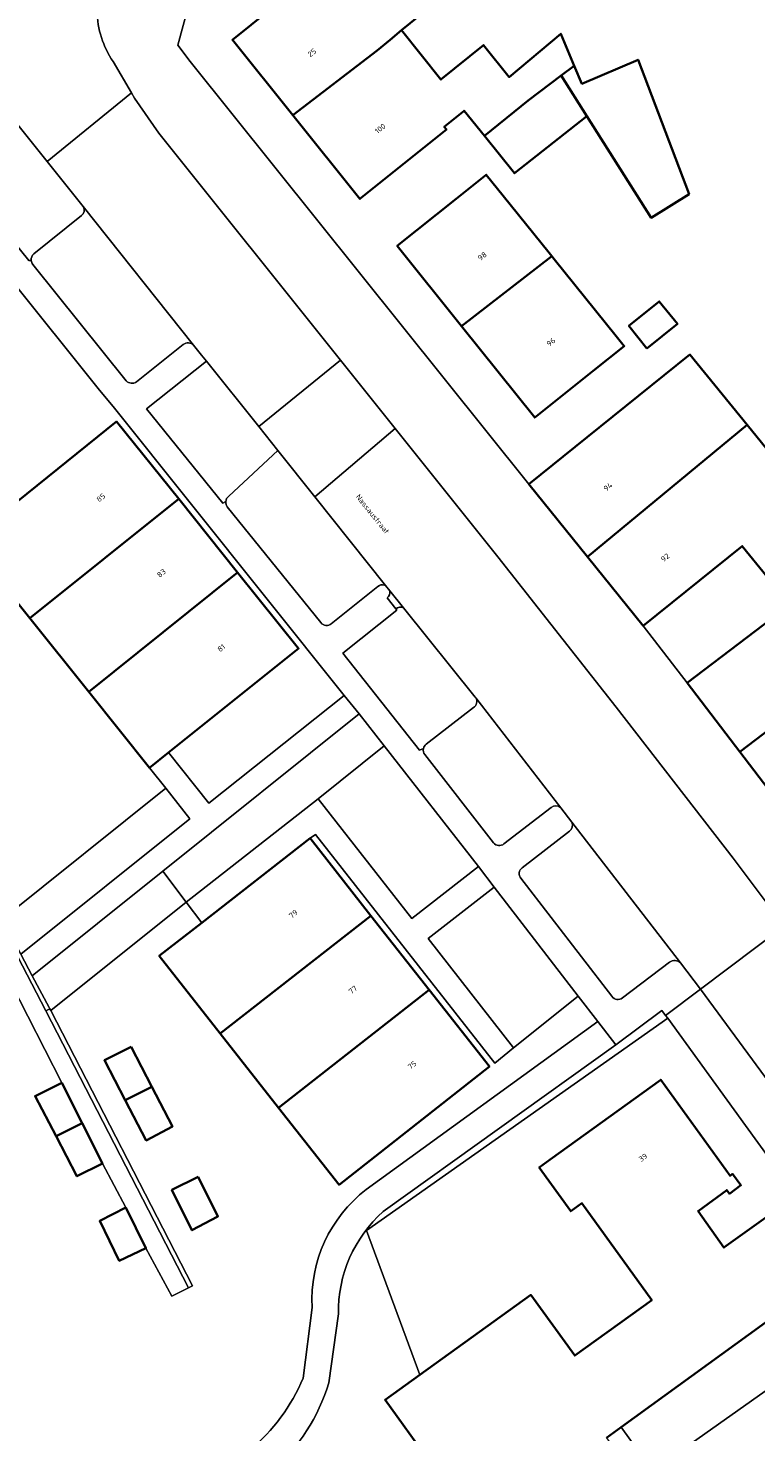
# Model space of a CAD drawing. Header units: metres. Extents: x 197700 to 204338, y 317132 to 325229.
# Tile 842 of 1056: x 202667 to 202715, y 320606 to 320699. Entities that reach past the tile are written whole.
import ezdxf
from ezdxf.enums import TextEntityAlignment as Align

# ---------------------------------------------------------------- set-up
doc = ezdxf.new("R2010")
doc.units = ezdxf.units.M
for name, color, linetype, lineweight in [('B-WE-GR-BEPLANTING_CULTUUR_HEESTERS-GV', 90, 'Continuous', 18), ('B-WE-GR-BEPLANTING_CULTUUR_ROOS-GV', 90, 'Continuous', 18), ('B-WE-GR-BEPLANTING_CULTUUR_VASTE PLANTENVAK-GV', 90, 'Continuous', 18), ('B-WE-IE-TERREINAFSCHEIDING_KUNSTMATIG_HEKWERK-G', 20, 'IE-TERREINAFSCHEIDING-KUNSTMATIG', 18), ('B-WE-OG-BEBOUWING-GV', 7, 'Continuous', 35), ('B-WE-OG-BEBOUWING-T18', 10, 'Continuous', 18), ('B-WE-OG-TERREIN_CULTUURSCHEIDING-GV', 7, 'Continuous', 18), ('B-WE-OG-TERREIN_ERF-GV', 7, 'Continuous', 18), ('B-WE-OG-TOPOGRAFIE-T18', 10, 'Continuous', 18), ('B-WE-VH-VERHARDING_ASFALT-GV', 252, 'Continuous', 18), ('B-WE-VH-VERHARDING_BEDRIJFSVLOERPLAAT-GV', 252, 'Continuous', 18), ('B-WE-VH-VERHARDING_BETONSTRAATSTEEN-GV', 252, 'Continuous', 18), ('B-WE-VH-VERHARDING_HALFVERHARDING_GRIND-GV', 252, 'Continuous', 18), ('B-WE-VH-VERHARDING_STRAATBAKSTEEN-GV', 252, 'Continuous', 18), ('B-WE-VH-VERHARDING_TEGEL-GV', 252, 'Continuous', 18)]:
    doc.layers.add(name, color=color, linetype=linetype, lineweight=lineweight)
doc.styles.add('NLCS-ISO-M200-T18', font='NLCS-ISO.ttf', dxfattribs={"height": 0.36})
doc.linetypes.add('IE-TERREINAFSCHEIDING-KUNSTMATIG', pattern='A,4,[82,NLCS.SHX,S=0.75,R=90,X=0,Y=0],4,-2', length=10)

msp = doc.modelspace()

# ---------------------------------------------------------------- linework, layer by layer
at = {"layer": 'B-WE-GR-BEPLANTING_CULTUUR_HEESTERS-GV'}
for points in [[(202656.197, 320697.097), (202656.524, 320697.238), (202660.66, 320691.546), (202666.889, 320683.836), (202667.054, 320683.852)], [(202670.518, 320687.445), (202668.112, 320690.469), (202663.614, 320696.061)], [(202667.226, 320684.299), (202670.407, 320686.848)], [(202682.239, 320672.755), (202678.756, 320677.129), (202674.751, 320673.924), (202679.838, 320667.63), (202680.035, 320667.733)], [(202680.234, 320668.087), (202683.518, 320671.149), (202682.239, 320672.755)], [(202691.396, 320660.57), (202691.455, 320660.483), (202687.856, 320657.612), (202692.98, 320651.132), (202693.235, 320651.232)], [(202696.73, 320654.624), (202696.697, 320654.667), (202691.898, 320660.637)], [(202693.406, 320651.515), (202696.578, 320653.963)], [(202717.084, 320613.597), (202716.964, 320613.511), (202706.444, 320605.881), (202708.529, 320602.967), (202718.638, 320610.118)]]:
    msp.add_lwpolyline(points, dxfattribs=at)
for points in [[(202670.407, 320686.848, 0.410219), (202670.518, 320687.445)], [(202667.054, 320683.852, -0.241193), (202667.226, 320684.299)], [(202680.035, 320667.733, -0.217862), (202680.234, 320668.087)], [(202691.898, 320660.637, 0.26892), (202691.396, 320660.57)], [(202696.578, 320653.963, 0.400156), (202696.73, 320654.624)], [(202693.235, 320651.232, -0.165961), (202693.406, 320651.515)]]:
    msp.add_lwpolyline(points, format="xyb", dxfattribs=at)
at = {"layer": 'B-WE-GR-BEPLANTING_CULTUUR_ROOS-GV'}
for points in [[(202665.149, 320639.846), (202666.361, 320637.481), (202677.642, 320646.528), (202676.027, 320648.576)], [(202667.118, 320636.033), (202668.244, 320633.924), (202668.291, 320633.833), (202668.351, 320633.716), (202677.386, 320640.967), (202675.833, 320643.027)]]:
    msp.add_lwpolyline(points, close=True, dxfattribs=at)
at = {"layer": 'B-WE-GR-BEPLANTING_CULTUUR_VASTE PLANTENVAK-GV'}
for points in [[(202696.914, 320643.342), (202690.612, 320651.406), (202686.198, 320647.863), (202692.467, 320639.884)], [(202703.572, 320634.689), (202697.961, 320641.975), (202693.538, 320638.545), (202699.25, 320631.23)]]:
    msp.add_lwpolyline(points, close=True, dxfattribs=at)
at = {"layer": 'B-WE-IE-TERREINAFSCHEIDING_KUNSTMATIG_HEKWERK-G'}
msp.add_lwpolyline([(202692.988, 320609.369), (202689.442, 320619.03), (202709.548, 320633.212)], dxfattribs=at)
at = {"layer": 'B-WE-OG-BEBOUWING-GV'}
for points in [[(202684.511, 320693.55), (202690.134, 320697.884), (202691.01, 320698.598), (202691.763, 320699.25), (202693.496, 320700.643), (202692.386, 320702.012), (202689.219, 320705.917), (202686.609, 320703.8), (202686.717, 320703.625), (202680.475, 320698.585)], [(202702.431, 320696.201), (202703.307, 320696.861), (202702.415, 320698.999), (202698.96, 320696.102), (202697.244, 320698.238), (202694.397, 320695.942), (202691.763, 320699.25), (202691.01, 320698.598), (202690.134, 320697.884), (202684.511, 320693.55), (202688.99, 320687.963), (202692.891, 320691.091), (202694.765, 320692.593), (202694.625, 320692.779), (202695.948, 320693.857), (202697.3, 320692.181), (202700.219, 320694.535)], [(202704.152, 320693.495), (202708.443, 320686.705), (202710.969, 320688.28), (202707.568, 320697.26), (202703.814, 320695.664), (202703.307, 320696.861), (202702.431, 320696.201)], [(202702.431, 320696.201), (202700.219, 320694.535), (202697.3, 320692.181), (202699.319, 320689.677), (202704.152, 320693.495)], [(202701.625, 320684.361), (202698.559, 320688.174), (202697.43, 320689.577), (202695.425, 320687.974), (202691.485, 320684.822), (202695.781, 320679.451), (202701.799, 320684.145)], [(202706.099, 320678.799), (202701.964, 320683.94), (202701.799, 320684.145), (202695.781, 320679.451), (202700.661, 320673.349), (202704.566, 320676.472), (202706.638, 320678.129)], [(202708.158, 320677.975), (202710.185, 320679.609), (202708.973, 320681.112), (202706.946, 320679.478)], [(202714.84, 320672.873), (202711.024, 320677.56), (202704.172, 320672.035), (202700.279, 320668.896), (202704.192, 320664.043)], [(202666.948, 320659.935), (202676.893, 320667.91), (202672.75, 320673.085), (202662.826, 320665.083)], [(202707.908, 320659.436), (202714.517, 320664.765), (202716.174, 320662.71), (202717.149, 320663.496), (202721.138, 320666.714), (202725.02, 320669.843), (202723.157, 320672.302), (202718.395, 320668.506), (202714.84, 320672.873), (202704.192, 320664.043)], [(202676.893, 320667.91), (202666.948, 320659.935), (202670.886, 320655.018), (202680.83, 320662.992)], [(202680.83, 320662.992), (202670.886, 320655.018), (202674.942, 320649.952), (202676.211, 320650.967), (202684.897, 320657.912)], [(202720.687, 320655.823), (202717.137, 320660.411), (202714.83, 320658.655), (202710.851, 320655.627), (202714.366, 320651.01)], [(202717.88, 320646.394), (202721.858, 320649.423), (202724.237, 320651.235), (202720.687, 320655.823), (202714.366, 320651.01)], [(202689.724, 320640.06), (202685.662, 320645.232), (202678.438, 320639.593), (202675.592, 320637.372), (202679.669, 320632.182)], [(202679.669, 320632.182), (202683.56, 320627.228), (202693.616, 320635.106), (202689.724, 320640.06)], [(202683.56, 320627.228), (202687.603, 320622.081), (202697.636, 320629.987), (202693.616, 320635.106)], [(202673.714, 320631.293), (202671.93, 320630.403), (202673.317, 320627.742), (202675.094, 320628.629)], [(202669.088, 320628.901), (202667.31, 320628), (202668.704, 320625.321), (202670.444, 320626.202)], [(202675.094, 320628.629), (202673.317, 320627.742), (202674.726, 320625.041), (202676.477, 320625.962)], [(202668.704, 320625.321), (202670.097, 320622.645), (202671.801, 320623.5), (202670.444, 320626.202)], [(202678.199, 320622.615), (202676.436, 320621.735), (202677.776, 320619.044), (202679.515, 320619.959)], [(202673.375, 320620.548), (202671.625, 320619.668), (202672.929, 320616.997), (202674.705, 320617.851)]]:
    msp.add_lwpolyline(points, close=True, dxfattribs=at)
for points in [[(202716.247, 320620.003), (202713.291, 320617.879), (202711.571, 320620.325), (202713.485, 320621.725), (202713.663, 320621.483), (202714.427, 320622.044), (202713.877, 320622.809), (202713.706, 320622.684), (202709.08, 320629.092), (202701.702, 320623.765), (202700.963, 320623.232), (202703.07, 320620.313), (202703.809, 320620.846), (202708.48, 320614.377), (202703.332, 320610.66), (202700.4, 320614.721), (202692.988, 320609.369), (202690.672, 320607.697), (202693.599, 320603.644)], [(202705.452, 320605.161), (202706.444, 320605.881), (202716.964, 320613.511)]]:
    msp.add_lwpolyline(points, dxfattribs=at)
at = {"layer": 'B-WE-OG-TERREIN_CULTUURSCHEIDING-GV'}
for points in [[(202656.59, 320583.709), (202693.15, 320595.326), (202692.374, 320598.048), (202690.138, 320601.145), (202693.599, 320603.644), (202690.672, 320607.697), (202692.988, 320609.369), (202689.442, 320619.03), (202709.548, 320633.212), (202709.404, 320633.398), (202709.141, 320633.735), (202706.075, 320631.439), (202690.536, 320620.284)], [(202687.553, 320613.443), (202686.911, 320608.836)]]:
    msp.add_lwpolyline(points, dxfattribs=at)
for points in [[(202690.536, 320620.284, 0.216478), (202687.553, 320613.443)], [(202686.911, 320608.836, -0.286393), (202676.932, 320600.048)]]:
    msp.add_lwpolyline(points, format="xyb", dxfattribs=at)
at = {"layer": 'B-WE-OG-TERREIN_ERF-GV'}
for points in [[(202678.404, 320704.006), (202676.827, 320698.231), (202677.655, 320697.156), (202700.279, 320668.896), (202704.172, 320672.035), (202711.024, 320677.56), (202714.84, 320672.873), (202718.395, 320668.506)], [(202693.496, 320700.643), (202691.763, 320699.25), (202694.397, 320695.942), (202697.244, 320698.238), (202698.96, 320696.102), (202702.415, 320698.999), (202703.307, 320696.861), (202703.814, 320695.664), (202707.568, 320697.26), (202710.969, 320688.28), (202708.443, 320686.705), (202704.152, 320693.495), (202699.319, 320689.677), (202697.3, 320692.181), (202695.948, 320693.857), (202694.625, 320692.779), (202694.765, 320692.593), (202692.891, 320691.091), (202688.99, 320687.963), (202684.511, 320693.55), (202680.475, 320698.585), (202686.717, 320703.625)], [(202665.149, 320639.846), (202676.027, 320648.576), (202674.942, 320649.952), (202670.886, 320655.018), (202666.948, 320659.935), (202662.826, 320665.083), (202672.75, 320673.085), (202676.893, 320667.91), (202680.83, 320662.992), (202684.897, 320657.912), (202676.211, 320650.967), (202678.902, 320647.57), (202687.93, 320654.766), (202672.517, 320674.087), (202671.616, 320675.175), (202659.346, 320690.488)], [(202716.174, 320662.71), (202714.517, 320664.765), (202707.908, 320659.436), (202710.851, 320655.627), (202714.83, 320658.655), (202717.137, 320660.411)], [(202689.415, 320621.757), (202704.884, 320632.986), (202703.572, 320634.689), (202699.25, 320631.23), (202697.994, 320630.203), (202686.026, 320645.496), (202685.662, 320645.232), (202689.724, 320640.06), (202693.616, 320635.106), (202697.636, 320629.987), (202687.603, 320622.081), (202683.56, 320627.228)], [(202683.56, 320627.228), (202679.669, 320632.182), (202675.592, 320637.372), (202678.438, 320639.593), (202677.386, 320640.967), (202668.351, 320633.716), (202677.807, 320615.332), (202677.54, 320615.2), (202676.435, 320614.643), (202674.705, 320617.851), (202672.929, 320616.997), (202671.625, 320619.668), (202673.375, 320620.548), (202671.801, 320623.5), (202670.097, 320622.645), (202668.704, 320625.321), (202667.31, 320628), (202669.088, 320628.901), (202665.688, 320635.583), (202646.071, 320630.097), (202652.468, 320607.363), (202650.926, 320606.965), (202647.378, 320605.961), (202650.804, 320593.961)], [(202685.207, 320609.161), (202685.804, 320613.886)]]:
    msp.add_lwpolyline(points, dxfattribs=at)
for points in [[(202698.559, 320688.174), (202701.625, 320684.361), (202701.799, 320684.145), (202701.964, 320683.94), (202706.099, 320678.799), (202706.638, 320678.129), (202704.566, 320676.472), (202700.661, 320673.349), (202695.781, 320679.451), (202691.485, 320684.822), (202695.425, 320687.974), (202697.43, 320689.577)], [(202708.158, 320677.975), (202706.946, 320679.478), (202708.973, 320681.112), (202710.185, 320679.609)], [(202675.833, 320643.027), (202677.386, 320640.967), (202686.198, 320647.863), (202690.612, 320651.406), (202688.939, 320653.546)], [(202719.565, 320615.386), (202721.491, 320616.704), (202714.744, 320626.028), (202709.548, 320633.212), (202689.442, 320619.03), (202692.988, 320609.369), (202700.4, 320614.721), (202703.332, 320610.66), (202708.48, 320614.377), (202703.809, 320620.846), (202703.07, 320620.313), (202700.963, 320623.232), (202701.702, 320623.765), (202709.08, 320629.092), (202713.706, 320622.684), (202713.877, 320622.809), (202714.427, 320622.044), (202713.663, 320621.483), (202713.485, 320621.725), (202711.571, 320620.325), (202713.291, 320617.879), (202716.247, 320620.003)], [(202673.317, 320627.742), (202671.93, 320630.403), (202673.714, 320631.293), (202675.094, 320628.629), (202676.477, 320625.962), (202674.726, 320625.041)], [(202678.199, 320622.615), (202679.515, 320619.959), (202677.776, 320619.044), (202676.436, 320621.735)]]:
    msp.add_lwpolyline(points, close=True, dxfattribs=at)
for points in [[(202685.804, 320613.886, -0.248499), (202689.415, 320621.757)], [(202676.356, 320601.692, 0.239873), (202685.207, 320609.161)]]:
    msp.add_lwpolyline(points, format="xyb", dxfattribs=at)
at = {"layer": 'B-WE-VH-VERHARDING_ASFALT-GV'}
for points in [[(202678.756, 320677.129), (202682.239, 320672.755), (202687.69, 320677.194), (202675.561, 320692.36), (202673.946, 320694.695), (202673.738, 320695.051), (202668.112, 320690.469), (202670.518, 320687.445), (202677.889, 320678.181), (202678.409, 320677.528)], [(202691.356, 320672.609), (202687.69, 320677.194), (202682.239, 320672.755), (202683.518, 320671.149), (202685.977, 320668.061)], [(202717.314, 320639.352), (202713.92, 320643.897), (202706.091, 320653.986), (202698.211, 320664.037), (202691.356, 320672.609), (202685.977, 320668.061), (202690.697, 320662.133), (202690.984, 320661.773), (202691.898, 320660.637), (202696.697, 320654.667), (202696.73, 320654.624), (202702.399, 320647.279), (202703.138, 320646.321), (202710.389, 320636.904), (202711.73, 320635.148)], [(202736.252, 320613.179), (202733.942, 320616.503), (202731.62, 320619.82), (202722.86, 320631.924), (202717.314, 320639.352), (202711.73, 320635.148), (202717.177, 320627.743), (202726.723, 320614.471), (202728.58, 320611.825), (202730.428, 320609.174)]]:
    msp.add_lwpolyline(points, close=True, dxfattribs=at)
at = {"layer": 'B-WE-VH-VERHARDING_BEDRIJFSVLOERPLAAT-GV'}
for points in [[(202690.984, 320661.773, -0.281117), (202690.804, 320661.294)], [(202691.396, 320660.57, -0.26892), (202691.898, 320660.637)]]:
    msp.add_lwpolyline(points, format="xyb", dxfattribs=at)
for points in [[(202691.898, 320660.637), (202690.984, 320661.773)], [(202690.804, 320661.294), (202691.393, 320660.567), (202691.396, 320660.57)]]:
    msp.add_lwpolyline(points, dxfattribs=at)
at = {"layer": 'B-WE-VH-VERHARDING_BETONSTRAATSTEEN-GV'}
for points in [[(202672.514, 320697.146, -0.14324), (202671.435, 320700.505)], [(202670.518, 320687.445, -0.410219), (202670.407, 320686.848)], [(202667.226, 320684.299, 0.241193), (202667.054, 320683.852)], [(202667.054, 320683.852, 0.139739), (202667.161, 320683.59)], [(202677.203, 320678.224, -0.400588), (202677.889, 320678.181)], [(202673.381, 320675.811, 0.373889), (202674.085, 320675.742)], [(202680.234, 320668.087, 0.217862), (202680.035, 320667.733)], [(202680.035, 320667.733, 0.1909), (202680.137, 320667.388)], [(202690.192, 320662.066, -0.235884), (202690.623, 320662.159)], [(202686.391, 320659.65, 0.445217), (202687.084, 320659.567)], [(202696.73, 320654.624, -0.400156), (202696.578, 320653.963)], [(202693.235, 320651.232, 0.212873), (202693.319, 320650.823)], [(202693.406, 320651.515, 0.165961), (202693.235, 320651.232)], [(202701.759, 320647.302, -0.37944), (202702.399, 320647.279)], [(202703.138, 320646.321, -0.330946), (202702.977, 320645.701)], [(202697.907, 320644.926, 0.413923), (202698.608, 320644.86)], [(202699.826, 320643.261, 0.420775), (202699.733, 320642.559)], [(202709.665, 320636.953, -0.374658), (202710.389, 320636.904)], [(202705.817, 320634.674, 0.440104), (202706.517, 320634.566)]]:
    msp.add_lwpolyline(points, format="xyb", dxfattribs=at)
for points in [[(202663.614, 320696.061), (202668.112, 320690.469), (202673.738, 320695.051), (202672.514, 320697.146)], [(202670.407, 320686.848), (202667.226, 320684.299)], [(202677.889, 320678.181), (202670.518, 320687.445)], [(202667.161, 320683.59), (202673.381, 320675.811)], [(202674.085, 320675.742), (202677.203, 320678.224)], [(202690.623, 320662.159), (202690.66, 320662.148), (202690.697, 320662.133), (202685.977, 320668.061), (202683.518, 320671.149), (202680.234, 320668.087)], [(202680.137, 320667.388), (202686.391, 320659.65)], [(202687.084, 320659.567), (202690.192, 320662.066)], [(202696.578, 320653.963), (202693.406, 320651.515)], [(202702.399, 320647.279), (202696.73, 320654.624)], [(202693.319, 320650.823), (202697.907, 320644.926)], [(202698.608, 320644.86), (202701.759, 320647.302)], [(202710.389, 320636.904), (202703.138, 320646.321)], [(202702.977, 320645.701), (202699.826, 320643.261)], [(202699.733, 320642.559), (202705.817, 320634.674)], [(202706.517, 320634.566), (202709.665, 320636.953)], [(202718.638, 320610.118), (202708.529, 320602.967), (202706.444, 320605.881), (202705.452, 320605.161), (202706.697, 320603.375), (202707.073, 320602.644)]]:
    msp.add_lwpolyline(points, dxfattribs=at)
at = {"layer": 'B-WE-VH-VERHARDING_HALFVERHARDING_GRIND-GV'}
for points in [[(202690.536, 320620.284), (202706.075, 320631.439), (202704.884, 320632.986), (202689.415, 320621.757)], [(202685.804, 320613.886), (202685.207, 320609.161)], [(202686.911, 320608.836), (202687.553, 320613.443)]]:
    msp.add_lwpolyline(points, dxfattribs=at)
for points in [[(202689.415, 320621.757, 0.248499), (202685.804, 320613.886)], [(202687.553, 320613.443, -0.216478), (202690.536, 320620.284)], [(202685.207, 320609.161, -0.239873), (202676.356, 320601.692)], [(202676.932, 320600.048, 0.286393), (202686.911, 320608.836)]]:
    msp.add_lwpolyline(points, format="xyb", dxfattribs=at)
at = {"layer": 'B-WE-VH-VERHARDING_STRAATBAKSTEEN-GV'}
for points in [[(202668.291, 320633.833), (202668.244, 320633.924), (202667.118, 320636.033), (202666.361, 320637.481), (202665.149, 320639.846), (202664.897, 320639.719), (202668.032, 320633.705)], [(202668.032, 320633.705), (202677.54, 320615.2), (202677.807, 320615.332), (202668.351, 320633.716), (202668.291, 320633.833)]]:
    msp.add_lwpolyline(points, close=True, dxfattribs=at)
at = {"layer": 'B-WE-VH-VERHARDING_TEGEL-GV'}
for points in [[(202687.69, 320677.194), (202691.356, 320672.609), (202698.211, 320664.037), (202706.091, 320653.986), (202713.92, 320643.897), (202717.314, 320639.352), (202721.026, 320642.147), (202717.88, 320646.394), (202714.366, 320651.01), (202710.851, 320655.627), (202707.908, 320659.436), (202704.192, 320664.043), (202700.279, 320668.896), (202677.655, 320697.156), (202676.827, 320698.231), (202678.404, 320704.006), (202671.435, 320700.505)], [(202654.696, 320697.03), (202654.683, 320697.025), (202654.893, 320696.538), (202654.978, 320696.576), (202659.346, 320690.488), (202671.616, 320675.175), (202672.517, 320674.087), (202687.93, 320654.766), (202688.939, 320653.546), (202690.612, 320651.406), (202696.914, 320643.342), (202697.961, 320641.975), (202703.572, 320634.689), (202704.884, 320632.986), (202706.075, 320631.439), (202709.141, 320633.735), (202709.404, 320633.398), (202711.73, 320635.148), (202710.389, 320636.904)], [(202667.054, 320683.852), (202666.889, 320683.836), (202660.66, 320691.546), (202656.524, 320697.238), (202656.197, 320697.097), (202655.339, 320696.727)], [(202672.514, 320697.146), (202673.738, 320695.051), (202673.946, 320694.695), (202675.561, 320692.36), (202687.69, 320677.194)], [(202673.381, 320675.811), (202667.161, 320683.59)], [(202677.203, 320678.224), (202674.085, 320675.742)], [(202680.035, 320667.733), (202679.838, 320667.63), (202674.751, 320673.924), (202678.756, 320677.129), (202678.409, 320677.528), (202677.889, 320678.181)], [(202686.391, 320659.65), (202680.137, 320667.388)], [(202690.192, 320662.066), (202687.084, 320659.567)], [(202690.984, 320661.773), (202690.697, 320662.133), (202690.66, 320662.148), (202690.623, 320662.159)], [(202693.235, 320651.232), (202692.98, 320651.132), (202687.856, 320657.612), (202691.455, 320660.483), (202691.396, 320660.57), (202691.393, 320660.567), (202690.804, 320661.294)], [(202697.907, 320644.926), (202693.319, 320650.823)], [(202701.759, 320647.302), (202698.608, 320644.86)], [(202703.138, 320646.321), (202702.399, 320647.279)], [(202699.826, 320643.261), (202702.977, 320645.701)], [(202705.817, 320634.674), (202699.733, 320642.559)], [(202709.665, 320636.953), (202706.517, 320634.566)], [(202748.621, 320582.114), (202737.216, 320599.341), (202733.836, 320604.232), (202732.136, 320606.705), (202730.428, 320609.174), (202728.58, 320611.825), (202726.723, 320614.471), (202717.177, 320627.743), (202711.73, 320635.148), (202709.404, 320633.398), (202709.548, 320633.212), (202714.744, 320626.028), (202721.491, 320616.704)]]:
    msp.add_lwpolyline(points, dxfattribs=at)
for points in [[(202671.435, 320700.505, 0.14324), (202672.514, 320697.146)], [(202667.161, 320683.59, -0.139739), (202667.054, 320683.852)], [(202677.889, 320678.181, 0.400588), (202677.203, 320678.224)], [(202674.085, 320675.742, -0.373889), (202673.381, 320675.811)], [(202680.137, 320667.388, -0.1909), (202680.035, 320667.733)], [(202690.623, 320662.159, 0.235884), (202690.192, 320662.066)], [(202690.804, 320661.294, 0.281117), (202690.984, 320661.773)], [(202687.084, 320659.567, -0.445217), (202686.391, 320659.65)], [(202693.319, 320650.823, -0.212873), (202693.235, 320651.232)], [(202702.399, 320647.279, 0.37944), (202701.759, 320647.302)], [(202702.977, 320645.701, 0.330946), (202703.138, 320646.321)], [(202698.608, 320644.86, -0.413923), (202697.907, 320644.926)], [(202699.733, 320642.559, -0.420775), (202699.826, 320643.261)], [(202710.389, 320636.904, 0.374658), (202709.665, 320636.953)], [(202706.517, 320634.566, -0.440104), (202705.817, 320634.674)]]:
    msp.add_lwpolyline(points, format="xyb", dxfattribs=at)
for points in [[(202669.088, 320628.901), (202670.444, 320626.202), (202671.801, 320623.5), (202673.375, 320620.548), (202674.705, 320617.851), (202676.435, 320614.643), (202677.54, 320615.2), (202668.032, 320633.705), (202664.897, 320639.719), (202655.026, 320658.944), (202653.887, 320658.377), (202655.308, 320655.659), (202656.644, 320652.992), (202658.151, 320650.015), (202659.562, 320647.338), (202660.97, 320644.666), (202664.855, 320637.019), (202645.616, 320631.643), (202646.071, 320630.097), (202665.688, 320635.583)], [(202688.939, 320653.546), (202687.93, 320654.766), (202678.902, 320647.57), (202676.211, 320650.967), (202674.942, 320649.952), (202676.027, 320648.576), (202677.642, 320646.528), (202666.361, 320637.481), (202667.118, 320636.033), (202675.833, 320643.027)], [(202697.961, 320641.975), (202696.914, 320643.342), (202692.467, 320639.884), (202686.198, 320647.863), (202677.386, 320640.967), (202678.438, 320639.593), (202685.662, 320645.232), (202686.026, 320645.496), (202697.994, 320630.203), (202699.25, 320631.23), (202693.538, 320638.545)]]:
    msp.add_lwpolyline(points, close=True, dxfattribs=at)

# ---------------------------------------------------------------- texts
at = {"layer": 'B-WE-OG-BEBOUWING-T18', "style": 'NLCS-ISO-M200-T18'}
for s, rotation, p in [('25', 38.9, (202685.79, 320697.736)), ('100', 38.7, (202690.347, 320692.666)), ('98', 38.6, (202697.158, 320684.134)), ('96', 38.6, (202701.746, 320678.397)), ('94', 38.8, (202705.555, 320668.725)), ('85', 38.7, (202671.699, 320667.998)), ('92', 38.8, (202709.37, 320663.995)), ('83', 38.7, (202675.739, 320662.951)), ('81', 38.7, (202679.741, 320657.952)), ('79', 38.1, (202684.547, 320640.175)), ('77', 38.1, (202688.524, 320635.112)), ('75', 38.1, (202692.48, 320630.076)), ('39', 35.8, (202707.896, 320623.898))]:
    msp.add_text(s, height=0.36, rotation=rotation, dxfattribs=at).set_placement(p, align=Align.MIDDLE)
at = {"layer": 'B-WE-OG-TOPOGRAFIE-T18', "style": 'NLCS-ISO-M200-T18'}
msp.add_text('Nassaustraat', height=0.36, rotation=308.8, dxfattribs=at).set_placement((202689.842, 320666.9), align=Align.MIDDLE)

doc.saveas('drawing.dxf')
